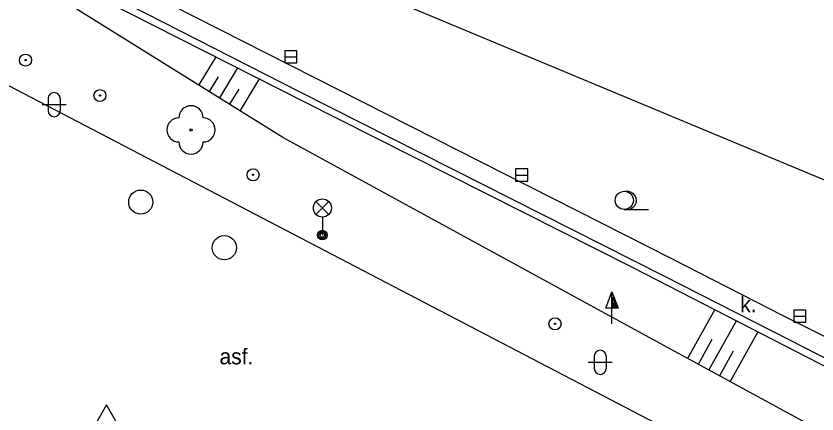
# Model space of a CAD drawing. Extents: x -598233 to -596890, y -1157848 to -1156431.
# Drawn here: x -597057.63 to -597024.47, y -1157815.82 to -1157799.33 of the extents above; entities that cross this region are included whole.
import ezdxf

# ---------------------------------------------------------------- set-up
doc = ezdxf.new("R2010")
doc.units = 0
for name, color, linetype in [('Level 10', 7, 'Continuous'), ('Level 11', 7, 'Continuous'), ('Level 12', 7, 'Continuous'), ('Level 14', 7, 'Continuous'), ('Level 15', 7, 'Continuous'), ('Level 22', 7, 'Continuous'), ('Level 25', 7, 'Continuous'), ('Level 27', 7, 'Continuous'), ('Level 33', 7, 'Continuous'), ('Level 34', 7, 'Continuous'), ('Level 36', 7, 'Continuous'), ('Level 40', 7, 'Continuous')]:
    doc.layers.add(name, color=color, linetype=linetype)

msp = doc.modelspace()

# ---------------------------------------------------------------- linework, layer by layer
at = {"layer": 'Level 10'}
for points in [[(-597061.58, -1157790.52), (-597012.45, -1157811.01)], [(-597065, -1157798.53), (-597016.14, -1157824.02), (-597008.89, -1157827.55), (-597003.58, -1157830.03), (-596998.36, -1157832.32), (-596992.87, -1157834.71), (-596985.35, -1157837.44), (-596977.99, -1157839.88), (-596959.57, -1157844.84)]]:
    msp.add_lwpolyline(points, dxfattribs=at)
at = {"layer": 'Level 11'}
for points in [[(-597018.59, -1157815.38), (-597025.9, -1157811.74), (-597030.45, -1157809.4099), (-597056.13, -1157796.37)], [(-597018.88, -1157816.19), (-597026.24, -1157812.43), (-597030.83, -1157810.1), (-597045.87, -1157802.49), (-597056.54, -1157797.04)], [(-597056.38, -1157798.25), (-597056.04, -1157797.63), (-597045.78, -1157802.85), (-597032.09, -1157809.75), (-597019.51, -1157816.2199), (-597018.74, -1157816.61)]]:
    msp.add_lwpolyline(points, dxfattribs=at)
at = {"layer": 'Level 12'}
for centre, radius in [((-597057.24, -1157801.1599), 0.25), ((-597057.24, -1157801.1599), 0.03), ((-597054.1599, -1157802.63), 0.25), ((-597054.1599, -1157802.63), 0.03), ((-597047.82, -1157805.9099), 0.25), ((-597047.82, -1157805.9099), 0.03), ((-597035.32, -1157812.08), 0.25), ((-597035.32, -1157812.08), 0.03)]:
    msp.add_circle(centre, radius, dxfattribs=at)
at = {"layer": 'Level 14'}
msp.add_lwpolyline([(-597010.3, -1157824.55), (-597017.54, -1157820.04), (-597021.06, -1157818.29), (-597031.73, -1157812.48), (-597046.59, -1157804.36), (-597056.38, -1157798.25)], dxfattribs=at)
at = {"layer": 'Level 15'}
for points in [[(-597049.36, -1157801.03), (-597050.06, -1157802.19)], [(-597048.4699, -1157801.48), (-597049.21, -1157802.7199)], [(-597049.27, -1157801.85), (-597049.64, -1157802.46)], [(-597047.57, -1157801.94), (-597048.36, -1157803.25)], [(-597048.4099, -1157802.36), (-597048.79, -1157802.99)], [(-597028.7, -1157811.49), (-597029.83, -1157813.52)], [(-597027.81, -1157811.95), (-597028.95, -1157813.99)], [(-597026.92, -1157812.4099), (-597028.07, -1157814.4699)], [(-597028.82, -1157812.73), (-597029.39, -1157813.76)], [(-597027.94, -1157813.21), (-597028.51, -1157814.23)]]:
    msp.add_lwpolyline(points, dxfattribs=at)
at = {"layer": 'Level 22'}
msp.add_circle((-597050.39, -1157804.05), 0.05, dxfattribs=at)
for centre, start, end in [((-597050.39, -1157803.55), 0, 180), ((-597050.89, -1157804.05), 90, 270), ((-597049.89, -1157804.05), 270, 90), ((-597050.39, -1157804.55), 180, 0)]:
    msp.add_arc(centre, 0.5, start, end, dxfattribs=at)
at = {"layer": 'Level 25'}
for p, q in [((-597033.212, -1157811.428), (-597032.96, -1157810.754)), ((-597032.96, -1157811.428), (-597033.212, -1157811.428)), ((-597032.96, -1157812.08), (-597032.96, -1157811.43))]:
    msp.add_line(p, q, dxfattribs=at)
for points in [[(-597032.71, -1157811.43), (-597032.96, -1157811.43), (-597032.96, -1157810.754), (-597032.96, -1157810.754)], [(-597032.767, -1157811.39), (-597032.92, -1157811.39), (-597032.92, -1157810.977)], [(-597032.825, -1157811.35), (-597032.88, -1157811.35), (-597032.88, -1157811.201)]]:
    msp.add_lwpolyline(points, close=True, dxfattribs=at)
at = {"layer": 'Level 27'}
for p, q in [((-597046.51, -1157801.02), (-597046.01, -1157801.02)), ((-597036.95, -1157805.92), (-597036.45, -1157805.92)), ((-597025.43, -1157811.76), (-597024.93, -1157811.76))]:
    msp.add_line(p, q, dxfattribs=at)
for points in [[(-597046.51, -1157801.27), (-597046.01, -1157801.27), (-597046.01, -1157800.77), (-597046.51, -1157800.77)], [(-597036.95, -1157806.17), (-597036.45, -1157806.17), (-597036.45, -1157805.67), (-597036.95, -1157805.67)], [(-597025.43, -1157812.01), (-597024.93, -1157812.01), (-597024.93, -1157811.51), (-597025.43, -1157811.51)]]:
    msp.add_lwpolyline(points, close=True, dxfattribs=at)
for centre in [(-597052.4699, -1157807.04), (-597049.01, -1157808.93)]:
    msp.add_circle(centre, 0.5, dxfattribs=at)
at = {"layer": 'Level 33'}
for p, q in [((-597045.215, -1157807.5499), (-597044.685, -1157807.0199)), ((-597045.215, -1157807.0199), (-597044.685, -1157807.5499)), ((-597044.95, -1157807.6599), (-597044.95, -1157808.4099))]:
    msp.add_line(p, q, dxfattribs=at)
for centre, radius in [((-597044.95, -1157807.2849), 0.375), ((-597044.95, -1157808.4099), 0.2), ((-597044.95, -1157808.4099), 0.1445), ((-597044.95, -1157808.4099), 0.0876)]:
    msp.add_circle(centre, radius, dxfattribs=at)
at = {"layer": 'Level 34'}
msp.add_lwpolyline([(-597054.39, -1157816.302), (-597053.39, -1157816.302), (-597053.89, -1157815.436)], close=True, dxfattribs=at)
at = {"layer": 'Level 36'}
for p, q in [((-597056.556, -1157803.006), (-597055.556, -1157803.006)), ((-597056.306, -1157802.756), (-597056.306, -1157803.256)), ((-597055.806, -1157802.756), (-597055.806, -1157803.256)), ((-597032.45, -1157807.3449), (-597031.45, -1157807.3449)), ((-597033.696, -1157813.426), (-597033.696, -1157813.926)), ((-597033.196, -1157813.426), (-597033.196, -1157813.926)), ((-597033.946, -1157813.676), (-597032.946, -1157813.676))]:
    msp.add_line(p, q, dxfattribs=at)
msp.add_circle((-597032.45, -1157806.9695), 0.375, dxfattribs=at)
for centre, radius, start, end in [((-597056.0557, -1157802.7563), 0.25, 0, 180), ((-597056.0557, -1157803.2563), 0.25, 180, 0), ((-597032.325, -1157806.9695), 0.375, 260.40593, 99.59407), ((-597033.4457, -1157813.4263), 0.25, 0, 180), ((-597033.4457, -1157813.9263), 0.25, 180, 0)]:
    msp.add_arc(centre, radius, start, end, dxfattribs=at)

# ---------------------------------------------------------------- texts
at = {"layer": 'Level 40'}
for s, p in [('k. ', (-597027.65, -1157811.6)), ('asf.', (-597049.21, -1157813.76))]:
    msp.add_text(s, height=0.65, dxfattribs=at).set_placement(p)

doc.saveas('drawing.dxf')
